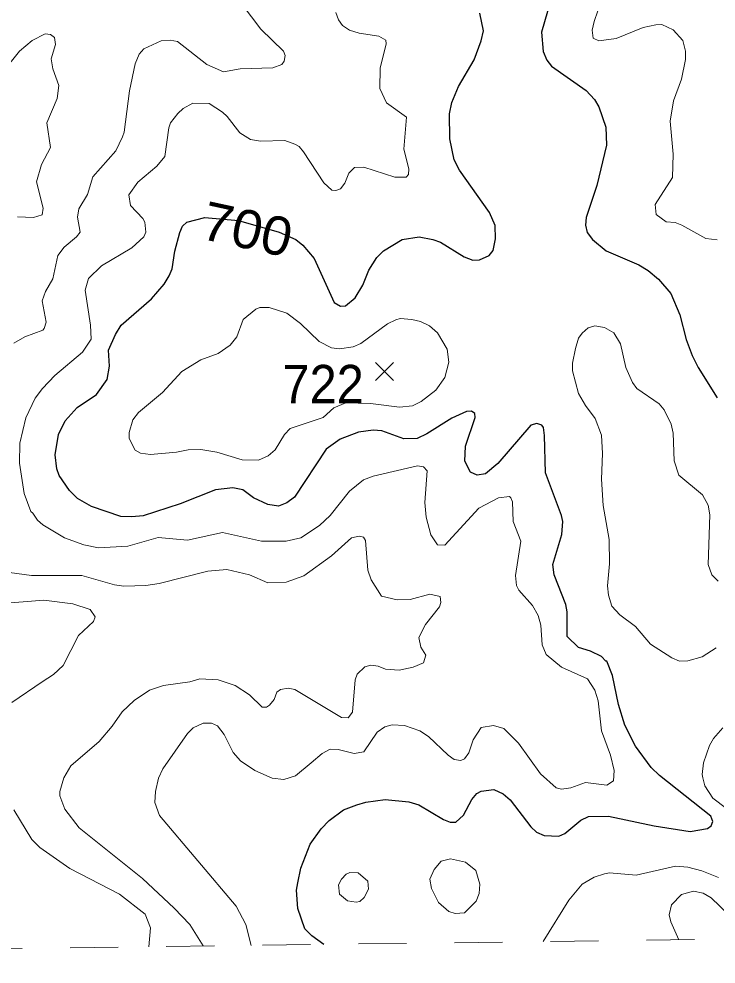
# Model space of a CAD drawing. Extents: x 294.2 to 320.3, y 7482.7 to 7510.7.
# Drawn here: x 297.116 to 298.568, y 7482.735 to 7484.703 of the extents above; entities that cross this region are included whole.
import ezdxf
from ezdxf.enums import TextEntityAlignment as Align

# ---------------------------------------------------------------- set-up
doc = ezdxf.new("R2010")
doc.units = 0
doc.header["$LTSCALE"] = 0.032
doc.linetypes.add('SHORT_DASHED', pattern=[2.7, 1.5, -1.2])
for name, color, linetype, lineweight in [('1', 7, 'Continuous', 25), ('2', 7, 'Continuous', 13), ('21', 7, 'Continuous', 25), ('22', 7, 'SHORT_DASHED', 13)]:
    doc.layers.add(name, color=color, linetype=linetype, lineweight=lineweight)
doc.layers.add('61', color=7, linetype='Continuous')

msp = doc.modelspace()

# ---------------------------------------------------------------- linework, layer by layer
at = {"layer": '1'}
for points in [[(298.1905, 7484.8864), (298.1949, 7484.8686), (298.2049, 7484.8514), (298.2277, 7484.8272), (298.2333, 7484.8165), (298.2339, 7484.7789), (298.2044, 7484.6749)], [(297.1952, 7483.7663), (297.1919, 7483.7956), (297.199, 7483.8378), (297.2124, 7483.8665), (297.2379, 7483.894), (297.2779, 7483.9213), (297.2998, 7483.952), (297.3048, 7483.98), (297.3026, 7484.0133), (297.3173, 7484.0461), (297.3295, 7484.065), (297.3922, 7484.1199), (297.4188, 7484.1506), (297.4288, 7484.1678), (297.4352, 7484.1823), (297.4407, 7484.2194), (297.4513, 7484.2581), (297.4568, 7484.2711), (297.4659, 7484.2796), (297.5035, 7484.2893), (297.5737, 7484.2834), (297.6583, 7484.2592), (297.6927, 7484.2436), (297.7077, 7484.2317), (297.731, 7484.2043), (297.7729, 7484.1127), (297.7857, 7484.1047), (297.7962, 7484.1057), (297.8167, 7484.1219), (297.8323, 7484.1488), (297.8445, 7484.1799), (297.8617, 7484.2063), (297.8751, 7484.2202), (297.9141, 7484.2438), (297.9499, 7484.2492), (297.9782, 7484.2438), (297.9943, 7484.2379), (298.0432, 7484.2077), (298.0615, 7484.2007), (298.0749, 7484.2012), (298.0957, 7484.2102), (298.104, 7484.221), (298.1084, 7484.2452), (298.1076, 7484.2726), (298.096, 7484.3001), (298.0333, 7484.3877), (298.0227, 7484.4092), (298.0135, 7484.4533), (298.013, 7484.5055), (298.0175, 7484.5286), (298.0315, 7484.5618), (298.064, 7484.6179), (298.0787, 7484.6572), (298.0836, 7484.6782), (298.0759, 7484.7147)], [(298.2044, 7484.6749), (298.208, 7484.6351), (298.2152, 7484.6168), (298.2252, 7484.6045), (298.2972, 7484.5541), (298.3144, 7484.535), (298.324, 7484.5197), (298.3385, 7484.4773), (298.3394, 7484.4397), (298.3195, 7484.3558), (298.2976, 7484.2891), (298.2959, 7484.2735), (298.2993, 7484.2579), (298.3104, 7484.2434), (298.3392, 7484.2202), (298.4072, 7484.1912), (298.4261, 7484.1793), (298.4477, 7484.161), (298.4738, 7484.1309), (298.4925, 7484.0868), (298.5053, 7484.0357), (298.5182, 7484.0021), (298.5304, 7483.9769), (298.5698, 7483.9144)], [(297.7513, 7482.7763), (297.7264, 7482.7938), (297.7116, 7482.8086), (297.697, 7482.8507), (297.6944, 7482.889), (297.697, 7482.9043), (297.7034, 7482.935), (297.7225, 7482.9847), (297.7455, 7483.0168), (297.7621, 7483.0345), (297.792, 7483.0566), (297.8195, 7483.0668), (297.8389, 7483.0727), (297.8788, 7483.0781), (297.9282, 7483.0732), (297.9487, 7483.0667), (298.0006, 7483.0361), (298.0139, 7483.0307), (298.0261, 7483.0307), (298.0419, 7483.0452), (298.0596, 7483.078), (298.0696, 7483.0903), (298.079, 7483.0952), (298.1051, 7483.0984), (298.1248, 7483.0898), (298.1392, 7483.0769), (298.1819, 7483.021), (298.1941, 7483.0102), (298.2099, 7483.0027), (298.2405, 7483.0016), (298.2527, 7483.007), (298.2859, 7483.0349), (298.3022, 7483.0425), (298.3441, 7483.043), (298.4387, 7483.0231), (298.5142, 7483.0113), (298.5502, 7483.0178), (298.5574, 7483.0231), (298.5608, 7483.0323), (298.5569, 7483.043), (298.45, 7483.128), (298.4325, 7483.1443), (298.3999, 7483.1891), (298.3776, 7483.2325), (298.3648, 7483.2759), (298.3521, 7483.3359), (298.3406, 7483.3659), (298.338, 7483.3659), (298.3291, 7483.3755), (298.3061, 7483.387), (298.2812, 7483.394), (298.2576, 7483.417), (298.2576, 7483.4687), (298.255, 7483.4841), (298.2308, 7483.5454), (298.2276, 7483.5671), (298.2469, 7483.6294), (298.2486, 7483.6563), (298.2463, 7483.6692), (298.2127, 7483.7579), (298.2103, 7483.8354), (298.2086, 7483.852), (298.2048, 7483.8572), (298.1948, 7483.8604), (298.1821, 7483.8572), (298.1134, 7483.7772), (298.0879, 7483.7557), (298.0707, 7483.753), (298.0568, 7483.7594), (298.0449, 7483.782), (298.0461, 7483.8137), (298.0661, 7483.8734), (298.0657, 7483.8813), (298.0585, 7483.8862), (298.0485, 7483.8856), (298.0175, 7483.8716), (297.9658, 7483.839), (297.9454, 7483.8294), (297.9179, 7483.8288), (297.8719, 7483.8454), (297.8541, 7483.8467), (297.8234, 7483.8429), (297.7851, 7483.8282), (297.7557, 7483.8071), (297.6899, 7483.7073), (297.6743, 7483.6955), (297.6566, 7483.6885), (297.6344, 7483.6917), (297.6044, 7483.7062), (297.5827, 7483.7228), (297.5617, 7483.7267), (297.5259, 7483.7228), (297.4523, 7483.6935), (297.3751, 7483.6682), (297.3513, 7483.666)], [(297.3513, 7483.666), (297.3285, 7483.6671), (297.2675, 7483.688), (297.2386, 7483.7043), (297.2213, 7483.7209), (297.2003, 7483.7522), (297.1952, 7483.7663)]]:
    msp.add_lwpolyline(points, dxfattribs=at)
at = {"layer": '2'}
for points in [[(298.3291, 7484.7419), (298.3137, 7484.6972), (298.3099, 7484.6793), (298.3118, 7484.6626), (298.324, 7484.6575), (298.3597, 7484.662), (298.4159, 7484.685), (298.4427, 7484.6907), (298.4549, 7484.6914), (298.4785, 7484.6799), (298.4983, 7484.6576), (298.504, 7484.6359), (298.504, 7484.618), (298.4957, 7484.5771), (298.4791, 7484.5324), (298.4721, 7484.4903), (298.4785, 7484.4213), (298.4772, 7484.3728), (298.4408, 7484.3166), (298.4434, 7484.2955), (298.4638, 7484.2802), (298.4829, 7484.279), (298.4964, 7484.2738), (298.5468, 7484.2458), (298.5698, 7484.2432)], [(297.5814, 7484.7329), (297.6197, 7484.6818), (297.667, 7484.6359), (297.6708, 7484.6269), (297.6683, 7484.6148), (297.6638, 7484.6077), (297.6447, 7484.6013), (297.577, 7484.5988), (297.5419, 7484.5924), (297.5073, 7484.6077), (297.4467, 7484.6557), (297.4314, 7484.6588), (297.4122, 7484.6575), (297.3765, 7484.6403), (297.3669, 7484.6295), (297.3586, 7484.6091), (297.3465, 7484.5529), (297.3356, 7484.4673), (297.3318, 7484.4571), (297.3184, 7484.4284), (297.2699, 7484.3741), (297.259, 7484.3371), (297.2411, 7484.3077)], [(297.1172, 7483.7778), (297.1185, 7483.8199), (297.1307, 7483.8723), (297.1498, 7483.9131), (297.1651, 7483.9335), (297.1913, 7483.9603), (297.2488, 7484.0089), (297.2666, 7484.0363), (297.2654, 7484.0651), (297.2545, 7484.1379), (297.2615, 7484.1627), (297.2884, 7484.1889), (297.3516, 7484.2266), (297.3765, 7484.2489), (297.3803, 7484.2592), (297.3784, 7484.2796), (297.3746, 7484.2872), (297.3484, 7484.3147), (297.3452, 7484.3364), (297.3637, 7484.3632), (297.4033, 7484.3964), (297.4199, 7484.4162), (297.4282, 7484.4763), (297.432, 7484.4865), (297.4474, 7484.5062), (297.4582, 7484.5165), (297.4786, 7484.5273), (297.5125, 7484.5267), (297.5399, 7484.5088), (297.5501, 7484.4999), (297.5763, 7484.466), (297.5987, 7484.4519), (297.6191, 7484.4481), (297.6702, 7484.4494), (297.6906, 7484.4424), (297.6995, 7484.4373), (297.7091, 7484.4258), (297.7513, 7484.3613), (297.7678, 7484.3466), (297.7762, 7484.3454), (297.7857, 7484.3492), (297.7947, 7484.3606), (297.803, 7484.3818), (297.8151, 7484.3932), (297.8343, 7484.3945), (297.8988, 7484.3734), (297.9224, 7484.3734), (297.9275, 7484.3792), (297.9281, 7484.3907), (297.9179, 7484.4316), (297.923, 7484.4986), (297.8815, 7484.5279), (297.8675, 7484.558), (297.8681, 7484.6001), (297.8808, 7484.6512), (297.8802, 7484.6589), (297.8656, 7484.6671), (297.8247, 7484.6729), (297.8043, 7484.6793), (297.7902, 7484.6888), (297.7819, 7484.701), (297.7761, 7484.7163)], [(297.0809, 7484.5899), (297.1172, 7484.6358), (297.1441, 7484.6582), (297.1709, 7484.6716), (297.1817, 7484.6703), (297.1907, 7484.6639), (297.1926, 7484.6499), (297.1836, 7484.6199), (297.1869, 7484.5988), (297.1996, 7484.5644), (297.1958, 7484.5375)], [(297.1958, 7484.5375), (297.1747, 7484.4865), (297.1818, 7484.4354), (297.1632, 7484.3996), (297.153, 7484.3639), (297.167, 7484.309), (297.1645, 7484.2949)], [(297.2411, 7484.3077), (297.2385, 7484.2898), (297.2436, 7484.2592), (297.236, 7484.2489), (297.2105, 7484.2278), (297.1971, 7484.2106), (297.1869, 7484.1621)], [(297.1645, 7484.2949), (297.1466, 7484.2892), (297.1134, 7484.291)], [(297.1869, 7484.1621), (297.1715, 7484.1353), (297.1645, 7484.1162), (297.1728, 7484.0715), (297.169, 7484.0587), (297.1664, 7484.0549), (297.1287, 7484.0408), (297.1057, 7484.028)], [(298.5679, 7483.3933), (298.5385, 7483.3749), (298.5092, 7483.3665), (298.4919, 7483.3659), (298.4759, 7483.3729), (298.4312, 7483.401), (298.4, 7483.4381), (298.3674, 7483.4623), (298.3508, 7483.4802), (298.3438, 7483.5032), (298.3418, 7483.5224), (298.3457, 7483.5683), (298.3451, 7483.6194), (298.3329, 7483.6896), (298.3291, 7483.7446), (298.3316, 7483.7982), (298.3291, 7483.8365), (298.3163, 7483.871), (298.2959, 7483.8978), (298.2812, 7483.9233), (298.269, 7483.9706), (298.269, 7483.9859), (298.2754, 7484.0165), (298.2812, 7484.0382), (298.2889, 7484.0485), (298.3016, 7484.0599), (298.3151, 7484.0637), (298.3355, 7484.0606), (298.3546, 7484.0491), (298.3686, 7484.0268), (298.3801, 7483.977), (298.3936, 7483.9463), (298.4031, 7483.9335), (298.4491, 7483.9016), (298.46, 7483.8888), (298.4746, 7483.8595), (298.4785, 7483.8403), (298.4804, 7483.7829), (298.49, 7483.7528), (298.5398, 7483.712), (298.5512, 7483.6909), (298.5551, 7483.6705), (298.5512, 7483.5671), (298.5589, 7483.5453), (298.5723, 7483.5325)], [(297.2111, 7483.6226), (297.1664, 7483.6494), (297.1549, 7483.6596), (297.1454, 7483.6737), (297.1409, 7483.6775), (297.1274, 7483.7152), (297.1172, 7483.7778)], [(297.5997, 7482.7743), (297.5884, 7482.8175), (297.5687, 7482.8558), (297.409, 7483.0448), (297.3994, 7483.0716), (297.4007, 7483.0946), (297.4071, 7483.122), (297.416, 7483.1418), (297.4671, 7483.2152), (297.4793, 7483.2274), (297.4997, 7483.237), (297.517, 7483.237), (297.5297, 7483.2312), (297.5437, 7483.2133), (297.5623, 7483.1756), (297.5776, 7483.1584), (297.6076, 7483.138), (297.6434, 7483.1226), (297.6676, 7483.1195), (297.6919, 7483.1271), (297.7251, 7483.1546), (297.748, 7483.1737), (297.764, 7483.1827), (297.7813, 7483.1821), (297.8145, 7483.1737), (297.8342, 7483.1775), (297.8624, 7483.2178), (297.8783, 7483.2293), (297.8937, 7483.2337), (297.9192, 7483.2319), (297.9511, 7483.221), (297.969, 7483.2089), (298.0098, 7483.1699), (298.0226, 7483.1609), (298.0367, 7483.1591), (298.0443, 7483.1629), (298.0533, 7483.175), (298.0622, 7483.2019), (298.0788, 7483.228), (298.1044, 7483.2319), (298.1261, 7483.2255), (298.1401, 7483.2121), (298.1561, 7483.1955), (298.202, 7483.1316), (298.2352, 7483.1022), (298.2461, 7483.0996), (298.2652, 7483.1022), (298.2959, 7483.1131), (298.3405, 7483.108), (298.354, 7483.1169), (298.3553, 7483.138), (298.3482, 7483.1699), (298.3291, 7483.221), (298.3221, 7483.2836), (298.3157, 7483.3053), (298.3003, 7483.3289), (298.2461, 7483.3532), (298.2141, 7483.38), (298.2059, 7483.3998), (298.2026, 7483.4406), (298.1975, 7483.4611), (298.1854, 7483.4815), (298.1573, 7483.5134), (298.1522, 7483.5236), (298.1503, 7483.5441), (298.1612, 7483.6156), (298.1452, 7483.6564), (298.1439, 7483.6973), (298.1407, 7483.7062), (298.1375, 7483.7088), (298.1146, 7483.7062), (298.0737, 7483.6845), (298.0028, 7483.6073), (297.9881, 7483.6079), (297.9741, 7483.629), (297.9645, 7483.6654), (297.9613, 7483.696), (297.9664, 7483.7624), (297.9588, 7483.7701), (297.946, 7483.7726), (297.8541, 7483.7509), (297.8336, 7483.7432), (297.8049, 7483.7196), (297.764, 7483.6692), (297.7423, 7483.6481), (297.7034, 7483.6226), (297.6727, 7483.6155), (297.6217, 7483.6155), (297.5399, 7483.6334), (297.4672, 7483.6181), (297.4059, 7483.6232), (297.3433, 7483.6053), (297.282, 7483.6015), (297.2514, 7483.6079), (297.2111, 7483.6226)], [(297.0968, 7483.5504), (297.1428, 7483.544), (297.2475, 7483.544), (297.3152, 7483.5249), (297.3344, 7483.5223), (297.3803, 7483.5236), (297.4084, 7483.5274), (297.5093, 7483.553), (297.5489, 7483.5568), (297.5961, 7483.5453), (297.6344, 7483.5287), (297.6727, 7483.53), (297.7098, 7483.5434), (297.7672, 7483.5849), (297.8087, 7483.6226), (297.8247, 7483.6264), (297.8336, 7483.6238), (297.8381, 7483.6168), (297.8425, 7483.5556), (297.8496, 7483.5351), (297.8713, 7483.5013), (297.9039, 7483.4936), (297.9307, 7483.4942), (297.9716, 7483.5057), (297.9932, 7483.5006), (297.9945, 7483.4879), (297.9919, 7483.479), (297.9626, 7483.4419), (297.9492, 7483.4151), (297.953, 7483.3947), (297.9632, 7483.3781), (297.9588, 7483.3621), (297.9371, 7483.3532), (297.9077, 7483.3474), (297.8796, 7483.3493), (297.8643, 7483.3557), (297.849, 7483.3576), (297.8368, 7483.3538), (297.8208, 7483.3391), (297.8164, 7483.327), (297.8106, 7483.2599), (297.8017, 7483.2478), (297.7877, 7483.2485), (297.6906, 7483.3072), (297.6766, 7483.3097), (297.6612, 7483.3072), (297.6536, 7483.3015), (297.6478, 7483.2861), (297.6382, 7483.2746), (297.6319, 7483.2702), (297.6229, 7483.2702), (297.5961, 7483.2957), (297.5668, 7483.3155), (297.531, 7483.3269), (297.4927, 7483.3289), (297.4723, 7483.3231), (297.4174, 7483.3155), (297.388, 7483.3053), (297.3561, 7483.2842), (297.3312, 7483.2606), (297.3107, 7483.2306), (297.2832, 7483.1986), (297.2245, 7483.1482), (297.2098, 7483.1227), (297.2015, 7483.0946), (297.2015, 7483.0856), (297.2117, 7483.0576), (297.2418, 7483.0192), (297.3733, 7482.9132), (297.4397, 7482.852), (297.4723, 7482.8175), (297.4997, 7482.773)], [(297.0292, 7483.4815), (297.1683, 7483.493), (297.2284, 7483.4853), (297.2647, 7483.4732), (297.275, 7483.4585), (297.2718, 7483.4483), (297.2405, 7483.4195), (297.2086, 7483.357), (297.1881, 7483.3378), (297.1645, 7483.3231), (297.1013, 7483.2797)], [(298.6407, 7483.0205), (298.5608, 7483.0805), (298.5443, 7483.1061), (298.5404, 7483.1233), (298.5385, 7483.1303), (298.5417, 7483.1546), (298.5538, 7483.1904), (298.5621, 7483.205), (298.5819, 7483.2274)], [(297.1057, 7483.0563), (297.1434, 7482.995), (297.16, 7482.9777), (297.222, 7482.9343), (297.3254, 7482.8807), (297.379, 7482.8392), (297.3905, 7482.8111), (297.3865, 7482.7715)], [(298.208, 7482.7822), (298.2614, 7482.8686), (298.2889, 7482.9017), (298.3138, 7482.9164), (298.3355, 7482.9234), (298.3457, 7482.9254), (298.4012, 7482.9203), (298.4836, 7482.9394), (298.5092, 7482.9369), (298.5378, 7482.9292), (298.573, 7482.9158)], [(298.5947, 7482.8379), (298.5577, 7482.873), (298.5411, 7482.8832), (298.5206, 7482.8871), (298.4957, 7482.88), (298.4753, 7482.8584), (298.4702, 7482.8379), (298.4734, 7482.8232), (298.4904, 7482.7859)]]:
    msp.add_lwpolyline(points, dxfattribs=at)
for points in [[(297.8119, 7484.0203), (297.7838, 7484.0159), (297.7672, 7484.0178), (297.7417, 7484.0312), (297.7027, 7484.0689), (297.674, 7484.09), (297.637, 7484.1021), (297.6178, 7484.1021), (297.6095, 7484.0989), (297.5833, 7484.0772), (297.5699, 7484.0408), (297.5559, 7484.0236), (297.531, 7484.0063), (297.4952, 7483.9929), (297.4556, 7483.9687), (297.4154, 7483.9252), (297.365, 7483.8837), (297.3535, 7483.8684), (297.3458, 7483.8416), (297.3458, 7483.8294), (297.3586, 7483.8052), (297.3694, 7483.7988), (297.3905, 7483.7963), (297.4442, 7483.8007), (297.4684, 7483.8058), (297.4952, 7483.8065), (297.5285, 7483.8007), (297.5808, 7483.7848), (297.6152, 7483.7841), (297.635, 7483.793), (297.6497, 7483.8058), (297.6695, 7483.8378), (297.681, 7483.8505), (297.7494, 7483.8729), (297.7717, 7483.8933), (297.7966, 7483.9035), (297.8482, 7483.9024), (297.909, 7483.8946), (297.9358, 7483.8977), (297.9537, 7483.9067), (297.9843, 7483.9303), (298.0028, 7483.9565), (298.0111, 7483.9885), (298.0079, 7484.0153), (297.9881, 7484.0497), (297.9709, 7484.0637), (297.9524, 7484.0727), (297.9345, 7484.0772), (297.9103, 7484.0791), (297.9013, 7484.0765), (297.884, 7484.0683), (297.8285, 7484.0274)], [(298.0679, 7482.9304), (298.0462, 7482.9477), (298.015, 7482.9541), (297.9952, 7482.9496), (297.9811, 7482.9324), (297.9715, 7482.912), (297.9753, 7482.8928), (297.9901, 7482.8635), (298.0111, 7482.8449), (298.0245, 7482.8404), (298.0437, 7482.8417), (298.0686, 7482.8666), (298.0743, 7482.8826), (298.0756, 7482.9018)], [(297.8438, 7482.8916), (297.8349, 7482.8737), (297.826, 7482.8654), (297.8183, 7482.8641), (297.8004, 7482.8673), (297.7838, 7482.8807), (297.7819, 7482.9005), (297.7876, 7482.912), (297.7979, 7482.9222), (297.8055, 7482.926), (297.8228, 7482.9254), (297.8425, 7482.9082)]]:
    msp.add_lwpolyline(points, close=True, dxfattribs=at)
at = {"layer": '21'}
for p, q in [((297.859, 7483.9876), (297.8965, 7483.9501)), ((297.8965, 7483.9876), (297.859, 7483.9501))]:
    msp.add_line(p, q, dxfattribs=at)
at = {"layer": '22'}
msp.add_lwpolyline([(294.6234, 7482.7353), (307.2008, 7482.9), (320.3015, 7483.0604)], dxfattribs=at)

# ---------------------------------------------------------------- texts
at = {"layer": '61', "width": 1.05}
msp.add_text('700', height=0.08, rotation=347.772, dxfattribs=at).set_placement((297.5834, 7484.226), align=Align.CENTER)
at = {"layer": '61', "width": 0.95}
msp.add_text('722', height=0.08, dxfattribs=at).set_placement((297.7496, 7483.9026), align=Align.CENTER)

doc.saveas('drawing.dxf')
